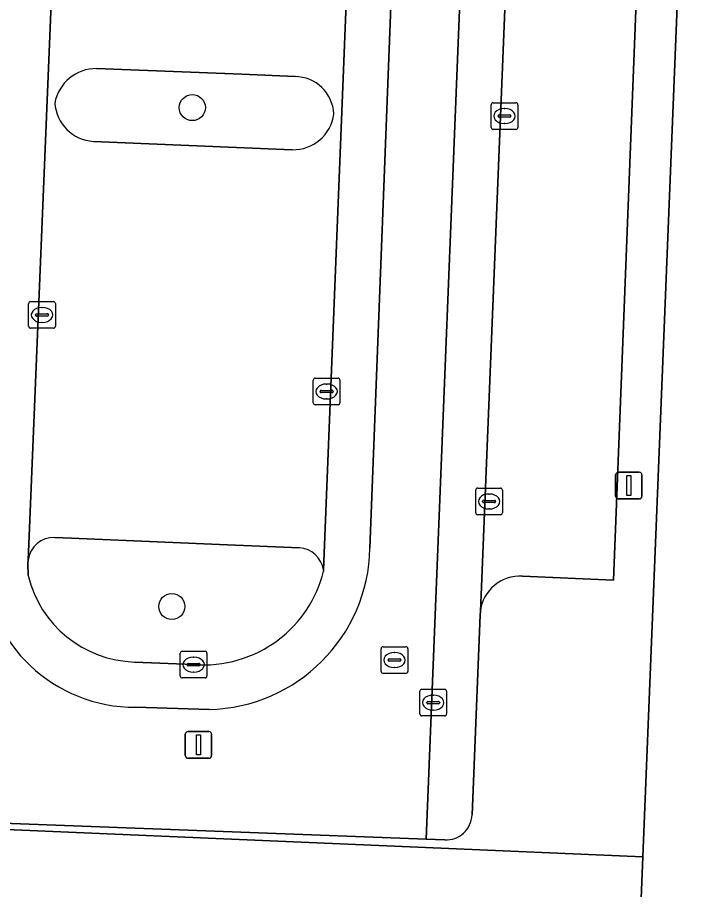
# Model space of a CAD drawing. Extents: x 160732 to 162107, y 387428 to 388479.
# Drawn here: x 161503.2 to 161528.51, y 387503.78 to 387536.47 of the extents above; entities that cross this region are included whole.
import ezdxf

# ---------------------------------------------------------------- set-up
doc = ezdxf.new("R2010")
doc.units = 0
for name, color, linetype in [('IMGEO_Boom', 7, 'Continuous'), ('IMGEO_Kolk', 7, 'Continuous'), ('IMGEO_Lichtmast', 7, 'Continuous'), ('IMGEO_Pand', 7, 'Continuous'), ('IMGEO_Parkeervlak_open', 7, 'Continuous'), ('IMGEO_Rijbaan_lokaal_gesloten', 7, 'Continuous'), ('IMGEO_Rijbaan_lokaal_open', 7, 'Continuous'), ('IMGEO_Rioolput', 7, 'Continuous'), ('IMGEO_Verkeerseiland_groen', 7, 'Continuous'), ('IMGEO_Voetpad_open', 7, 'Continuous')]:
    doc.layers.add(name, color=color, linetype=linetype)

msp = doc.modelspace()

# ---------------------------------------------------------------- linework, layer by layer
at = {"layer": 'IMGEO_Boom'}
for centre in [(161509.759, 387533.093), (161508.991, 387514.389)]:
    msp.add_circle(centre, 0.489, dxfattribs=at)
at = {"layer": 'IMGEO_Kolk'}
for p, q in [((161520.963, 387532.351), (161520.963, 387533.203)), ((161521.038, 387533.277), (161521.89, 387533.277)), ((161521.964, 387533.203), (161521.964, 387532.351)), ((161521.451, 387533.057), (161521.476, 387533.057)), ((161521.222, 387532.771), (161521.222, 387532.783)), ((161521.66, 387532.734), (161521.262, 387532.734)), ((161521.265, 387532.82), (161521.663, 387532.82)), ((161521.706, 387532.783), (161521.706, 387532.771)), ((161521.89, 387532.277), (161521.038, 387532.277)), ((161521.474, 387532.497), (161521.449, 387532.497)), ((161503.624, 387524.895), (161503.624, 387525.747)), ((161503.699, 387525.821), (161504.551, 387525.821)), ((161504.625, 387525.747), (161504.625, 387524.895)), ((161503.926, 387525.364), (161504.324, 387525.364)), ((161504.112, 387525.601), (161504.137, 387525.601)), ((161503.883, 387525.315), (161503.883, 387525.327)), ((161504.321, 387525.278), (161503.923, 387525.278)), ((161504.135, 387525.041), (161504.11, 387525.041)), ((161504.367, 387525.327), (161504.367, 387525.315)), ((161504.551, 387524.821), (161503.699, 387524.821)), ((161514.294, 387522.024), (161514.294, 387522.876)), ((161514.369, 387522.95), (161515.221, 387522.95)), ((161514.782, 387522.73), (161514.807, 387522.73)), ((161515.295, 387522.876), (161515.295, 387522.024)), ((161514.553, 387522.444), (161514.553, 387522.456)), ((161514.991, 387522.407), (161514.593, 387522.407)), ((161514.596, 387522.493), (161514.994, 387522.493)), ((161515.037, 387522.456), (161515.037, 387522.444)), ((161514.805, 387522.17), (161514.78, 387522.17)), ((161515.221, 387521.95), (161514.369, 387521.95)), ((161520.458, 387518.826), (161521.31, 387518.826)), ((161520.383, 387517.9), (161520.383, 387518.752)), ((161520.871, 387518.606), (161520.896, 387518.606)), ((161521.384, 387518.752), (161521.384, 387517.9)), ((161520.642, 387518.32), (161520.642, 387518.332)), ((161521.08, 387518.283), (161520.682, 387518.283)), ((161520.685, 387518.369), (161521.083, 387518.369)), ((161521.126, 387518.332), (161521.126, 387518.32)), ((161521.31, 387517.826), (161520.458, 387517.826)), ((161520.894, 387518.046), (161520.869, 387518.046)), ((161509.308, 387511.785), (161509.308, 387512.637)), ((161509.383, 387512.711), (161510.235, 387512.711)), ((161510.309, 387512.637), (161510.309, 387511.785)), ((161509.796, 387512.491), (161509.821, 387512.491)), ((161509.567, 387512.205), (161509.567, 387512.217)), ((161510.005, 387512.168), (161509.607, 387512.168)), ((161509.61, 387512.254), (161510.008, 387512.254)), ((161510.051, 387512.217), (161510.051, 387512.205)), ((161510.235, 387511.711), (161509.383, 387511.711)), ((161509.819, 387511.931), (161509.794, 387511.931))]:
    msp.add_line(p, q, dxfattribs=at)
for points in [[(161520.963, 387532.351), (161520.963, 387533.203)], [(161521.038, 387533.277), (161521.89, 387533.277)], [(161521.964, 387533.203), (161521.964, 387532.351)], [(161521.89, 387532.277), (161521.038, 387532.277)], [(161503.624, 387524.895), (161503.624, 387525.747)], [(161503.699, 387525.821), (161504.551, 387525.821)], [(161504.625, 387525.747), (161504.625, 387524.895)], [(161504.551, 387524.821), (161503.699, 387524.821)], [(161514.294, 387522.024), (161514.294, 387522.876)], [(161514.369, 387522.95), (161515.221, 387522.95)], [(161515.295, 387522.876), (161515.295, 387522.024)], [(161515.221, 387521.95), (161514.369, 387521.95)], [(161520.458, 387518.826), (161521.31, 387518.826)], [(161520.383, 387517.9), (161520.383, 387518.752)], [(161521.384, 387518.752), (161521.384, 387517.9)], [(161521.31, 387517.826), (161520.458, 387517.826)], [(161509.308, 387511.785), (161509.308, 387512.637)], [(161509.383, 387512.711), (161510.235, 387512.711)], [(161510.309, 387512.637), (161510.309, 387511.785)], [(161510.235, 387511.711), (161509.383, 387511.711)]]:
    msp.add_lwpolyline(points, dxfattribs=at)
for centre, radius, start, end in [((161521.04, 387533.201), 0.0765, 91.552, 178.448), ((161521.04, 387533.201), 0.0765, 91.552, 178.448), ((161521.888, 387533.201), 0.0765, 1.552, 88.448), ((161521.888, 387533.201), 0.0765, 1.552, 88.448), ((161521.262, 387532.78), 0.0403, 85.8775, 175.7526), ((161521.259, 387532.77), 0.0366, 178.938, 274.7102), ((161521.663, 387532.777), 0.043, 264.8664, 352.4533), ((161521.667, 387532.782), 0.0386, 1.7309, 96.639), ((161521.04, 387532.353), 0.0765, 181.552, 268.448), ((161521.04, 387532.353), 0.0765, 181.552, 268.448), ((161521.888, 387532.353), 0.0765, 271.552, 358.448), ((161521.888, 387532.353), 0.0765, 271.552, 358.448), ((161503.701, 387525.745), 0.0765, 91.552, 178.448), ((161503.701, 387525.745), 0.0765, 91.552, 178.448), ((161504.549, 387525.745), 0.0765, 1.552, 88.448), ((161504.549, 387525.745), 0.0765, 1.552, 88.448), ((161503.923, 387525.324), 0.0403, 85.8775, 175.7526), ((161504.328, 387525.326), 0.0386, 1.7309, 96.639), ((161503.92, 387525.314), 0.0366, 178.938, 274.7102), ((161504.324, 387525.321), 0.043, 264.8664, 352.4533), ((161503.701, 387524.897), 0.0765, 181.552, 268.448), ((161503.701, 387524.897), 0.0765, 181.552, 268.448), ((161504.549, 387524.897), 0.0765, 271.552, 358.448), ((161504.549, 387524.897), 0.0765, 271.552, 358.448), ((161514.371, 387522.874), 0.0765, 91.552, 178.448), ((161514.371, 387522.874), 0.0765, 91.552, 178.448), ((161515.219, 387522.874), 0.0765, 1.552, 88.448), ((161515.219, 387522.874), 0.0765, 1.552, 88.448), ((161514.593, 387522.453), 0.0403, 85.8775, 175.7526), ((161514.59, 387522.443), 0.0366, 178.938, 274.7102), ((161514.994, 387522.45), 0.043, 264.8664, 352.4533), ((161514.998, 387522.455), 0.0386, 1.7309, 96.639), ((161514.371, 387522.026), 0.0765, 181.552, 268.448), ((161514.371, 387522.026), 0.0765, 181.552, 268.448), ((161515.219, 387522.026), 0.0765, 271.552, 358.448), ((161515.219, 387522.026), 0.0765, 271.552, 358.448), ((161520.46, 387518.75), 0.0765, 91.552, 178.448), ((161520.46, 387518.75), 0.0765, 91.552, 178.448), ((161521.308, 387518.75), 0.0765, 1.552, 88.448), ((161521.308, 387518.75), 0.0765, 1.552, 88.448), ((161520.682, 387518.329), 0.0403, 85.8775, 175.7526), ((161520.679, 387518.319), 0.0366, 178.938, 274.7102), ((161521.083, 387518.326), 0.043, 264.8664, 352.4533), ((161521.087, 387518.331), 0.0386, 1.7309, 96.639), ((161520.46, 387517.902), 0.0765, 181.552, 268.448), ((161520.46, 387517.902), 0.0765, 181.552, 268.448), ((161521.308, 387517.902), 0.0765, 271.552, 358.448), ((161521.308, 387517.902), 0.0765, 271.552, 358.448), ((161509.385, 387512.635), 0.0765, 91.552, 178.448), ((161509.385, 387512.635), 0.0765, 91.552, 178.448), ((161510.233, 387512.635), 0.0765, 1.552, 88.448), ((161510.233, 387512.635), 0.0765, 1.552, 88.448), ((161509.607, 387512.214), 0.0403, 85.8775, 175.7526), ((161509.604, 387512.204), 0.0366, 178.938, 274.7102), ((161510.008, 387512.211), 0.043, 264.8664, 352.4533), ((161510.012, 387512.216), 0.0386, 1.7309, 96.639), ((161509.385, 387511.787), 0.0765, 181.552, 268.448), ((161509.385, 387511.787), 0.0765, 181.552, 268.448), ((161510.233, 387511.787), 0.0765, 271.552, 358.448), ((161510.233, 387511.787), 0.0765, 271.552, 358.448)]:
    msp.add_arc(centre, radius, start, end, dxfattribs=at)
for centre, major_axis, ratio, start_param, end_param in [((161521.45, 387532.777), (-0.387, 0.002), 0.722429, 4.712389, 7.853982), ((161521.475, 387532.777), (-0.39, 0.002), 0.717154, 1.570796, 4.712389), ((161504.111, 387525.321), (-0.387, 0.002), 0.722429, 4.712389, 7.853982), ((161504.136, 387525.321), (-0.39, 0.002), 0.717154, 1.570796, 4.712389), ((161514.781, 387522.45), (-0.387, 0.002), 0.722429, 4.712389, 7.853982), ((161514.806, 387522.45), (-0.39, 0.002), 0.717154, 1.570796, 4.712389), ((161520.87, 387518.326), (-0.387, 0.002), 0.722429, 4.712389, 7.853982), ((161520.895, 387518.326), (-0.39, 0.002), 0.717154, 1.570796, 4.712389), ((161509.795, 387512.211), (-0.387, 0.002), 0.722429, 4.712389, 7.853982), ((161509.82, 387512.211), (-0.39, 0.002), 0.717154, 1.570796, 4.712389)]:
    msp.add_ellipse(centre, major_axis=major_axis, ratio=ratio, start_param=start_param, end_param=end_param, dxfattribs=at)
at = {"layer": 'IMGEO_Lichtmast'}
for p, q in [((161525.627, 387518.522), (161525.627, 387519.322)), ((161525.627, 387519.322), (161525.627, 387518.522)), ((161525.727, 387519.422), (161526.517, 387519.422)), ((161526.517, 387519.422), (161525.727, 387519.422)), ((161526.617, 387519.322), (161526.617, 387518.522)), ((161526.617, 387518.522), (161526.617, 387519.322)), ((161526.517, 387518.422), (161525.727, 387518.422)), ((161525.727, 387518.422), (161526.517, 387518.422)), ((161509.594, 387509.699), (161510.384, 387509.699)), ((161510.384, 387509.699), (161509.594, 387509.699)), ((161509.494, 387508.799), (161509.494, 387509.599)), ((161509.494, 387509.599), (161509.494, 387508.799)), ((161510.484, 387509.599), (161510.484, 387508.799)), ((161510.484, 387508.799), (161510.484, 387509.599)), ((161510.384, 387508.699), (161509.594, 387508.699)), ((161509.594, 387508.699), (161510.384, 387508.699))]:
    msp.add_line(p, q, dxfattribs=at)
for points in [[(161526.047, 387519.297), (161526.197, 387519.297), (161526.197, 387518.547), (161526.047, 387518.547), (161526.047, 387519.297)], [(161509.914, 387509.574), (161510.064, 387509.574), (161510.064, 387508.824), (161509.914, 387508.824), (161509.914, 387509.574)]]:
    msp.add_lwpolyline(points, dxfattribs=at)
for centre, start, end in [((161525.727, 387519.322), 90, 180), ((161525.727, 387519.322), 90, 180), ((161526.517, 387519.322), 0, 90), ((161526.517, 387519.322), 360, 90), ((161525.727, 387518.522), 180, 270), ((161525.727, 387518.522), 180, 270), ((161526.517, 387518.522), 270, 0), ((161526.517, 387518.522), 270, 0), ((161509.594, 387509.599), 90, 180), ((161509.594, 387509.599), 90, 180), ((161510.384, 387509.599), 0, 90), ((161510.384, 387509.599), 360, 90), ((161509.594, 387508.799), 180, 270), ((161509.594, 387508.799), 180, 270), ((161510.384, 387508.799), 270, 0), ((161510.384, 387508.799), 270, 0)]:
    msp.add_arc(centre, 0.1, start, end, dxfattribs=at)
at = {"layer": 'IMGEO_Pand'}
msp.add_lwpolyline([(161548.154, 387548.818), (161543.656, 387548.999), (161538.115, 387549.223), (161528.451, 387549.613), (161526.651, 387505), (161526.449, 387500), (161525.663, 387480.519), (161548.044, 387479.616), (161550.937, 387479.499), (161551.189, 387485.744), (161546.196, 387485.99), (161546.184, 387500)], close=True, dxfattribs=at)
at = {"layer": 'IMGEO_Parkeervlak_open'}
for points in [[(161522.033, 387550.706), (161520.557, 387514.2)], [(161505.699, 387549.381), (161504.977, 387549.41), (161503.602, 387516.124)], [(161514.677, 387515.765), (161516.006, 387548.893)], [(161522.137, 387515.523), (161525.552, 387515.379), (161526.878, 387549.19)], [(161506.173, 387534.556), (161511.613, 387534.341), (161513.609, 387534.254)], [(161513.499, 387531.514), (161506.05, 387531.827)], [(161504.609, 387516.974), (161505.228, 387516.95), (161510.774, 387516.708), (161513.772, 387516.588)]]:
    msp.add_lwpolyline(points, dxfattribs=at)
for centre, radius, start, end in [((161506.157, 387532.975), 1.581, 89.4224, 169.4816), ((161513.608, 387532.799), 1.455, 2.3182, 89.9741), ((161506.15, 387533.375), 1.551, 184.103, 266.2943), ((161513.547, 387533.04), 1.526, 268.2156, 353.1679), ((161504.565, 387516.005), 0.97, 87.3782, 172.9566), ((161513.714, 387515.615), 0.975, 8.8465, 86.5872), ((161522.042, 387514.032), 1.494, 86.3463, 173.5354)]:
    msp.add_arc(centre, radius, start, end, dxfattribs=at)
at = {"layer": 'IMGEO_Rijbaan_lokaal_gesloten'}
for points in [[(161501.898, 387516.03), (161503.405, 387553.006), (161500.888, 387553.135), (161499.001, 387506.399), (161518.528, 387505.667), (161520.406, 387552.315)], [(161520.406, 387552.315), (161517.803, 387552.399), (161516.42, 387516.57)], [(161510.387, 387510.528), (161507.638, 387510.613)]]:
    msp.add_lwpolyline(points, dxfattribs=at)
for centre, radius, start, end in [((161510.245, 387516.702), 6.176, 271.3136, 358.7718), ((161507.603, 387516.326), 5.713, 182.9681, 270.3485)]:
    msp.add_arc(centre, radius, start, end, dxfattribs=at)
at = {"layer": 'IMGEO_Rijbaan_lokaal_open'}
for points in [[(161503.603, 387515.547), (161503.595, 387516.004), (161503.602, 387516.124), (161504.977, 387549.41), (161505.123, 387552.947), (161503.405, 387553.006), (161501.898, 387516.03)], [(161516.42, 387516.57), (161517.803, 387552.399), (161516.15, 387552.473), (161516.006, 387548.893), (161514.677, 387515.765), (161514.681, 387515.737), (161514.684, 387515.708)], [(161522.355, 387552.241), (161520.406, 387552.315), (161518.528, 387505.667), (161519.22, 387505.641)], [(161520.245, 387506.575), (161520.548, 387514.073), (161520.557, 387514.2), (161522.033, 387550.706)], [(161509.809, 387512.211), (161507.593, 387512.307)], [(161507.638, 387510.613), (161510.387, 387510.528)]]:
    msp.add_lwpolyline(points, dxfattribs=at)
for centre, radius, start, end in [((161510.245, 387516.702), 6.176, 271.3136, 358.7718), ((161507.603, 387516.326), 5.713, 182.9681, 270.3485), ((161507.726, 387516.547), 4.242, 193.6383, 268.2064), ((161510.179, 387516.843), 4.645, 307.137, 345.8544), ((161510.169, 387516.871), 4.674, 265.5857, 307.033), ((161519.274, 387506.611), 0.972, 266.8227, 357.8581)]:
    msp.add_arc(centre, radius, start, end, dxfattribs=at)
at = {"layer": 'IMGEO_Rioolput'}
for p, q in [((161516.838, 387511.954), (161516.838, 387512.806)), ((161516.913, 387512.88), (161517.765, 387512.88)), ((161517.326, 387512.66), (161517.351, 387512.66)), ((161517.839, 387512.806), (161517.839, 387511.954)), ((161517.097, 387512.374), (161517.097, 387512.386)), ((161517.535, 387512.337), (161517.137, 387512.337)), ((161517.14, 387512.423), (161517.538, 387512.423)), ((161517.581, 387512.386), (161517.581, 387512.374)), ((161517.349, 387512.1), (161517.324, 387512.1)), ((161517.765, 387511.88), (161516.913, 387511.88)), ((161518.365, 387511.285), (161519.217, 387511.285)), ((161518.29, 387510.359), (161518.29, 387511.211)), ((161518.778, 387511.065), (161518.803, 387511.065)), ((161519.291, 387511.211), (161519.291, 387510.359)), ((161518.549, 387510.779), (161518.549, 387510.791)), ((161518.987, 387510.742), (161518.589, 387510.742)), ((161518.592, 387510.828), (161518.99, 387510.828)), ((161519.033, 387510.791), (161519.033, 387510.779)), ((161518.801, 387510.505), (161518.776, 387510.505)), ((161519.217, 387510.285), (161518.365, 387510.285))]:
    msp.add_line(p, q, dxfattribs=at)
for points in [[(161516.838, 387511.954), (161516.838, 387512.806)], [(161516.913, 387512.88), (161517.765, 387512.88)], [(161517.839, 387512.806), (161517.839, 387511.954)], [(161517.765, 387511.88), (161516.913, 387511.88)], [(161518.365, 387511.285), (161519.217, 387511.285)], [(161518.29, 387510.359), (161518.29, 387511.211)], [(161519.291, 387511.211), (161519.291, 387510.359)], [(161519.217, 387510.285), (161518.365, 387510.285)]]:
    msp.add_lwpolyline(points, dxfattribs=at)
for centre, radius, start, end in [((161516.915, 387512.804), 0.0765, 91.552, 178.448), ((161516.915, 387512.804), 0.0765, 91.552, 178.448), ((161517.763, 387512.804), 0.0765, 1.552, 88.448), ((161517.763, 387512.804), 0.0765, 1.552, 88.448), ((161517.137, 387512.383), 0.0403, 85.8775, 175.7526), ((161517.134, 387512.373), 0.0366, 178.938, 274.7102), ((161517.538, 387512.38), 0.043, 264.8664, 352.4533), ((161517.542, 387512.385), 0.0386, 1.7309, 96.639), ((161516.915, 387511.956), 0.0765, 181.552, 268.448), ((161516.915, 387511.956), 0.0765, 181.552, 268.448), ((161517.763, 387511.956), 0.0765, 271.552, 358.448), ((161517.763, 387511.956), 0.0765, 271.552, 358.448), ((161518.367, 387511.209), 0.0765, 91.552, 178.448), ((161518.367, 387511.209), 0.0765, 91.552, 178.448), ((161519.215, 387511.209), 0.0765, 1.552, 88.448), ((161519.215, 387511.209), 0.0765, 1.552, 88.448), ((161518.589, 387510.788), 0.0403, 85.8775, 175.7526), ((161518.586, 387510.778), 0.0366, 178.938, 274.7102), ((161518.99, 387510.785), 0.043, 264.8664, 352.4533), ((161518.994, 387510.79), 0.0386, 1.7309, 96.639), ((161518.367, 387510.361), 0.0765, 181.552, 268.448), ((161518.367, 387510.361), 0.0765, 181.552, 268.448), ((161519.215, 387510.361), 0.0765, 271.552, 358.448), ((161519.215, 387510.361), 0.0765, 271.552, 358.448)]:
    msp.add_arc(centre, radius, start, end, dxfattribs=at)
for centre, major_axis, ratio, start_param, end_param in [((161517.325, 387512.38), (-0.387, 0.002), 0.722429, 4.712389, 7.853982), ((161517.35, 387512.38), (-0.39, 0.002), 0.717154, 1.570796, 4.712389), ((161518.777, 387510.785), (-0.387, 0.002), 0.722429, 4.712389, 7.853982), ((161518.802, 387510.785), (-0.39, 0.002), 0.717154, 1.570796, 4.712389)]:
    msp.add_ellipse(centre, major_axis=major_axis, ratio=ratio, start_param=start_param, end_param=end_param, dxfattribs=at)
at = {"layer": 'IMGEO_Verkeerseiland_groen'}
for points in [[(161513.609, 387534.254), (161511.613, 387534.341), (161506.173, 387534.556)], [(161506.05, 387531.827), (161513.499, 387531.514)], [(161513.772, 387516.588), (161510.774, 387516.708), (161505.228, 387516.95), (161504.609, 387516.974)], [(161503.602, 387516.124), (161503.595, 387516.004), (161503.603, 387515.547)], [(161514.684, 387515.708), (161514.681, 387515.737), (161514.677, 387515.765)], [(161507.593, 387512.307), (161509.809, 387512.211)]]:
    msp.add_lwpolyline(points, dxfattribs=at)
for centre, radius, start, end in [((161506.157, 387532.975), 1.581, 89.4224, 169.4816), ((161513.608, 387532.799), 1.455, 2.3182, 89.9741), ((161506.15, 387533.375), 1.551, 184.103, 266.2943), ((161513.547, 387533.04), 1.526, 268.2156, 353.1679), ((161504.565, 387516.005), 0.97, 87.3782, 172.9566), ((161513.714, 387515.615), 0.975, 8.8465, 86.5872), ((161507.726, 387516.547), 4.242, 193.6383, 268.2064), ((161510.179, 387516.843), 4.645, 307.137, 345.8544), ((161510.169, 387516.871), 4.674, 265.5857, 307.033)]:
    msp.add_arc(centre, radius, start, end, dxfattribs=at)
at = {"layer": 'IMGEO_Voetpad_open'}
for points in [[(161519.22, 387505.641), (161518.528, 387505.667), (161499.001, 387506.399), (161498.994, 387506.192), (161526.651, 387505), (161528.451, 387549.613), (161538.115, 387549.223), (161543.656, 387548.999), (161548.154, 387548.818), (161552.94, 387548.624), (161558.767, 387548.389), (161573.49, 387547.795), (161578.31, 387547.602), (161584.166, 387547.367), (161593.546, 387546.993)], [(161523.466, 387549.349), (161526.878, 387549.19), (161525.552, 387515.379), (161522.137, 387515.523)], [(161485.919, 387498.031), (161490.142, 387497.853), (161490.155, 387498.159), (161490.418, 387498.148), (161490.682, 387498.137), (161490.668, 387497.812), (161500, 387497.418), (161512.08, 387496.908), (161512.098, 387497.324), (161512.712, 387497.299), (161512.694, 387496.883), (161523.6, 387496.422), (161522.945, 387480.924), (161525.663, 387480.519), (161526.449, 387500), (161526.651, 387505), (161498.994, 387506.192), (161498.443, 387506.216), (161490.602, 387506.506), (161491.017, 387514.358), (161491.026, 387515.051), (161491.083, 387516.418), (161486.585, 387516.603)], [(161520.557, 387514.2), (161520.548, 387514.073), (161520.245, 387506.575)]]:
    msp.add_lwpolyline(points, dxfattribs=at)
for centre, radius, start, end in [((161522.042, 387514.032), 1.494, 86.3463, 173.5354), ((161519.274, 387506.611), 0.972, 266.8227, 357.8581)]:
    msp.add_arc(centre, radius, start, end, dxfattribs=at)

doc.saveas('drawing.dxf')
